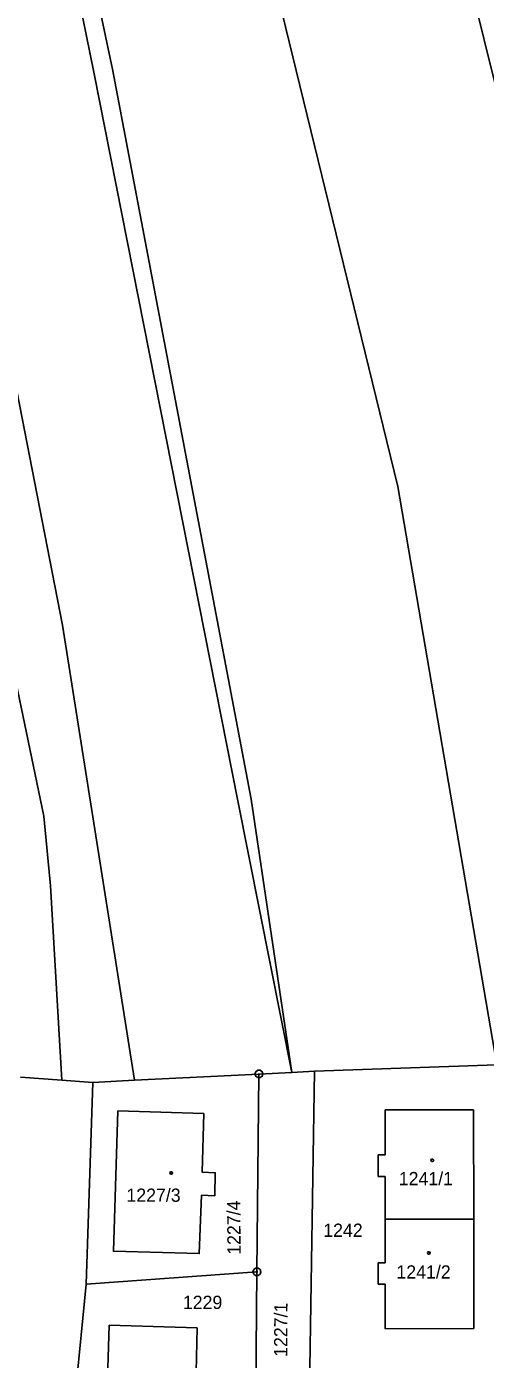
# Model space of a CAD drawing. Extents: x -609861 to -605046, y -1120287 to -1116307.
# Drawn here: x -607250.8 to -607191.9, y -1118914.2 to -1118743 of the extents above; entities that cross this region are included whole.
import ezdxf

# ---------------------------------------------------------------- set-up
doc = ezdxf.new("R2010")
doc.units = 0
for name, color, linetype in [('Vrstva 1', 7, 'Continuous'), ('Vrstva 2', 7, 'Continuous'), ('Vrstva 5', 7, 'Continuous'), ('Vrstva 8', 7, 'Continuous')]:
    doc.layers.add(name, color=color, linetype=linetype)

msp = doc.modelspace()

# ---------------------------------------------------------------- linework, layer by layer
at = {"layer": 'Vrstva 1'}
for p, q in [((-607242.11, -1118749.05), (-607259.71, -1118661.44)), ((-607258.21, -1118661.04), (-607239.75, -1118748.45)), ((-607225.23, -1118711.66), (-607203.13, -1118802.05)), ((-607195.67, -1118730.14), (-607178.69, -1118798.88)), ((-607223.65, -1118842.42), (-607242.11, -1118749.05)), ((-607239.75, -1118748.45), (-607221.94, -1118842.22)), ((-607265.3, -1118764.15), (-607248.55, -1118844.41)), ((-607254.73, -1118775.97), (-607246.15, -1118819.87)), ((-607203.13, -1118802.05), (-607190.42, -1118876.31)), ((-607246.15, -1118819.87), (-607236.93, -1118878.32)), ((-607223.65, -1118842.42), (-607216.73, -1118877.3)), ((-607216.73, -1118877.3), (-607221.94, -1118842.22)), ((-607248.55, -1118844.41), (-607247.7, -1118853.35)), ((-607247.7, -1118853.35), (-607246.25, -1118878.3)), ((-607236.93, -1118878.32), (-607220.96, -1118877.51)), ((-607221.22, -1118902.93), (-607220.96, -1118877.51)), ((-607220.96, -1118877.51), (-607216.73, -1118877.3)), ((-607216.73, -1118877.3), (-607213.83, -1118877.15)), ((-607213.83, -1118877.15), (-607214.48, -1118917.98)), ((-607213.83, -1118877.15), (-607190.42, -1118876.31)), ((-607251.54, -1118877.92), (-607246.25, -1118878.3)), ((-607246.25, -1118878.3), (-607242.25, -1118878.59)), ((-607242.25, -1118878.59), (-607243.11, -1118904.48)), ((-607242.25, -1118878.59), (-607236.93, -1118878.32)), ((-607204.78, -1118882.09), (-607193.42, -1118882.12)), ((-607204.78, -1118887.87), (-607204.78, -1118882.09)), ((-607193.42, -1118882.12), (-607193.41, -1118896.16)), ((-607205.65, -1118890.69), (-607205.65, -1118887.87)), ((-607205.65, -1118887.87), (-607204.78, -1118887.87)), ((-607204.78, -1118890.69), (-607205.65, -1118890.69)), ((-607204.78, -1118896.17), (-607204.78, -1118890.69)), ((-607204.78, -1118896.17), (-607193.41, -1118896.16)), ((-607204.78, -1118901.76), (-607204.78, -1118896.17)), ((-607193.41, -1118896.16), (-607193.4, -1118910.2)), ((-607221.22, -1118902.93), (-607243.11, -1118904.48)), ((-607221.5, -1118930.61), (-607221.22, -1118902.93)), ((-607205.65, -1118904.51), (-607205.65, -1118901.76)), ((-607205.65, -1118901.76), (-607204.78, -1118901.76)), ((-607243.11, -1118904.48), (-607245.62, -1118930)), ((-607204.78, -1118904.51), (-607205.65, -1118904.51)), ((-607204.77, -1118910.25), (-607204.78, -1118904.51)), ((-607240.62, -1118923.96), (-607240.19, -1118909.76)), ((-607240.19, -1118909.76), (-607228.88, -1118910.1)), ((-607228.88, -1118910.1), (-607229, -1118915.76)), ((-607193.4, -1118910.2), (-607204.77, -1118910.25))]:
    msp.add_line(p, q, dxfattribs=at)
msp.add_lwpolyline([(-607239.08, -1118882.25), (-607228.04, -1118882.6), (-607228.24, -1118890.13), (-607226.56, -1118890.18), (-607226.62, -1118893.14), (-607228.35, -1118893.07), (-607228.62, -1118900.58), (-607239.64, -1118900.26)], close=True, dxfattribs=at)
at = {"layer": 'Vrstva 5'}
for points in [[(-607198.63, -1118888.43), (-607198.54, -1118888.58), (-607198.63, -1118888.73), (-607198.81, -1118888.73), (-607198.9, -1118888.58), (-607198.81, -1118888.43)], [(-607232.12, -1118890.06), (-607232.03, -1118890.21), (-607232.12, -1118890.36), (-607232.3, -1118890.36), (-607232.39, -1118890.21), (-607232.3, -1118890.06)], [(-607199.08, -1118900.33), (-607198.99, -1118900.48), (-607199.08, -1118900.63), (-607199.26, -1118900.63), (-607199.35, -1118900.48), (-607199.26, -1118900.33)]]:
    msp.add_lwpolyline(points, close=True, dxfattribs=at)
at = {"layer": 'Vrstva 8'}
for p, q in [((-607221.08, -1118877.51), (-607220.84, -1118877.51)), ((-607221.34, -1118902.93), (-607221.1, -1118902.93))]:
    msp.add_line(p, q, dxfattribs=at)
for points in [[(-607220.81, -1118877.03), (-607220.56, -1118877.21), (-607220.46, -1118877.5), (-607220.56, -1118877.79), (-607220.81, -1118877.97), (-607221.12, -1118877.97), (-607221.37, -1118877.79), (-607221.47, -1118877.5), (-607221.37, -1118877.21), (-607221.12, -1118877.03)], [(-607221.07, -1118902.45), (-607220.82, -1118902.63), (-607220.72, -1118902.92), (-607220.82, -1118903.21), (-607221.07, -1118903.39), (-607221.38, -1118903.39), (-607221.63, -1118903.21), (-607221.73, -1118902.92), (-607221.63, -1118902.63), (-607221.38, -1118902.45)]]:
    msp.add_lwpolyline(points, close=True, dxfattribs=at)

# ---------------------------------------------------------------- texts
at = {"layer": 'Vrstva 2'}
for s, p in [('1241/1', (-607203.017, -1118891.79)), ('1227/3', (-607237.959, -1118893.92)), ('1242', (-607212.707, -1118898.42)), ('1241/2', (-607203.317, -1118903.78)), ('1229', (-607230.717, -1118907.68))]:
    msp.add_text(s, height=1.7, dxfattribs=at).set_placement(p)
for s, rotation, p in [('1227/4', 90.41274, (-607223.302, -1118900.711)), ('1227/1', 89.72519, (-607217.327, -1118913.833))]:
    msp.add_text(s, height=1.7, rotation=rotation, dxfattribs=at).set_placement(p)

doc.saveas('drawing.dxf')
